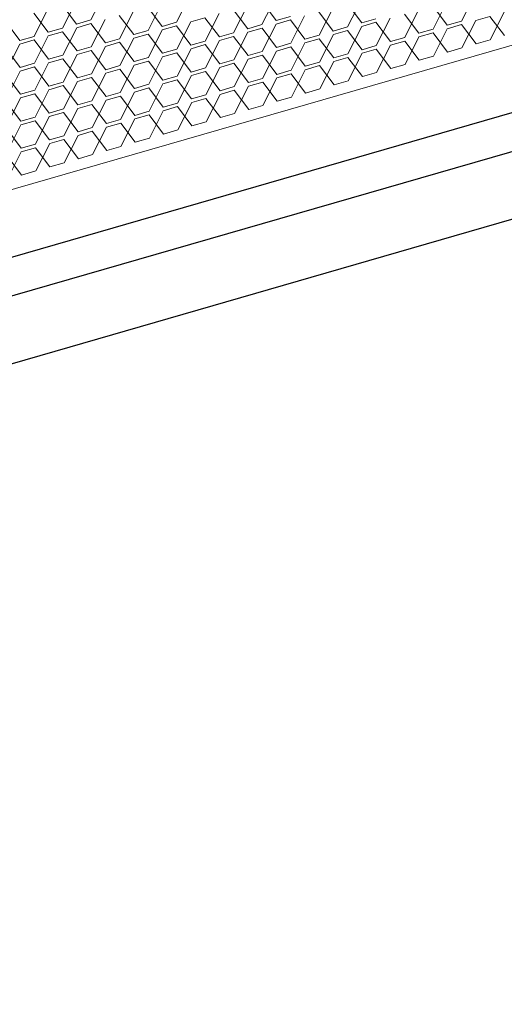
# Model space of a CAD drawing. Header units: millimetres. Extents: x 3925 to 5043, y -86 to 778.
# Tile 401 of 439: x 4957.99 to 4965.56, y 514.67 to 530.06. Entities that reach past the tile are written whole.
import ezdxf

# ---------------------------------------------------------------- set-up
doc = ezdxf.new("R2010")
doc.units = ezdxf.units.MM
doc.header["$LTSCALE"] = 46.255
doc.layers.add('H30K-DUST-FIDXF_CONTINUOUS_LINE', color=7, linetype='CONTINUOUS')
doc.layers.add('H30K-SPONGE-DXF_CONTINUOUS_LINE', color=7, linetype='CONTINUOUS')

msp = doc.modelspace()

# ---------------------------------------------------------------- linework, layer by layer
at = {"layer": 'H30K-DUST-FIDXF_CONTINUOUS_LINE', "color": 7, "linetype": 'Continuous', "lineweight": 0}
for p, q in [((4974.4435, 532.1964), (4911.206, 513.9186)), ((4958.6606, 529.9307), (4958.8779, 530.3594)), ((4959.1044, 530.059), (4959.3216, 530.4877)), ((4960.441, 530.0229), (4960.6583, 530.4515)), ((4961.9995, 530.0509), (4961.773, 530.3513)), ((4961.7776, 529.9867), (4961.9949, 530.4154)), ((4963.1143, 529.9506), (4963.3316, 530.3793)), ((4964.8947, 530.0427), (4965.112, 530.4714)), ((4958.2168, 529.8025), (4958.4341, 530.2311)), ((4958.8825, 529.9949), (4958.656, 530.2953)), ((4959.5535, 529.7663), (4959.7707, 530.195)), ((4960.2191, 529.9587), (4959.9926, 530.2591)), ((4959.9972, 529.8946), (4960.2145, 530.3233)), ((4961.5558, 529.9226), (4961.3293, 530.223)), ((4961.3339, 529.8585), (4961.5511, 530.2871)), ((4962.6705, 529.8223), (4962.8878, 530.251)), ((4963.3362, 530.0147), (4963.1097, 530.3151)), ((4964.0072, 529.7862), (4964.2244, 530.2149)), ((4964.6728, 529.9786), (4964.4463, 530.279)), ((4964.4509, 529.9145), (4964.6682, 530.3431)), ((4957.9949, 529.7383), (4957.7684, 530.0388)), ((4958.4387, 529.8666), (4958.2122, 530.167)), ((4958.8825, 529.9949), (4959.1044, 530.059)), ((4959.1097, 529.6381), (4959.327, 530.0668)), ((4959.7753, 529.8305), (4959.5488, 530.1309)), ((4960.8855, 530.0948), (4960.6636, 530.0306)), ((4961.112, 529.7943), (4960.8855, 530.0948)), ((4960.8901, 529.7302), (4961.1074, 530.1589)), ((4961.9995, 530.0509), (4962.2214, 530.115)), ((4962.2221, 530.0586), (4962.0002, 529.9945)), ((4962.4486, 529.7582), (4962.2221, 530.0586)), ((4962.2268, 529.6941), (4962.444, 530.1227)), ((4962.8924, 529.8865), (4962.6659, 530.1869)), ((4963.3362, 530.0147), (4963.5581, 530.0789)), ((4963.5634, 529.6579), (4963.7807, 530.0866)), ((4964.2291, 529.8503), (4964.0026, 530.1507)), ((4964.6728, 529.9786), (4964.8947, 530.0427)), ((4964.9, 529.6218), (4965.1173, 530.0505)), ((4965.3392, 530.1146), (4965.1173, 530.0505)), ((4965.5657, 529.8142), (4965.3392, 530.1146)), ((4965.3438, 529.7501), (4965.5611, 530.1787)), ((4958.4387, 529.8666), (4958.6606, 529.9307)), ((4958.6659, 529.5098), (4958.8832, 529.9385)), ((4959.1051, 530.0026), (4958.8832, 529.9385)), ((4959.3316, 529.7022), (4959.1051, 530.0026)), ((4959.7753, 529.8305), (4959.9972, 529.8946)), ((4960.0026, 529.4737), (4960.2198, 529.9024)), ((4960.2191, 529.9587), (4960.441, 530.0229)), ((4960.4417, 529.9665), (4960.2198, 529.9024)), ((4960.6682, 529.6661), (4960.4417, 529.9665)), ((4960.4463, 529.6019), (4960.6636, 530.0306)), ((4961.5558, 529.9226), (4961.7776, 529.9867)), ((4961.7784, 529.9304), (4961.5565, 529.8662)), ((4962.0049, 529.6299), (4961.7784, 529.9304)), ((4961.783, 529.5658), (4962.0002, 529.9945)), ((4962.8924, 529.8865), (4963.1143, 529.9506)), ((4963.115, 529.8942), (4962.8931, 529.8301)), ((4963.3415, 529.5938), (4963.115, 529.8942)), ((4963.1196, 529.5297), (4963.3369, 529.9584)), ((4963.5588, 530.0225), (4963.3369, 529.9584)), ((4963.7853, 529.7221), (4963.5588, 530.0225)), ((4964.2291, 529.8503), (4964.4509, 529.9145)), ((4964.4563, 529.4935), (4964.6735, 529.9222)), ((4964.8954, 529.9864), (4964.6735, 529.9222)), ((4965.1219, 529.6859), (4964.8954, 529.9864)), ((4957.9949, 529.7383), (4958.2168, 529.8025)), ((4958.2175, 529.7461), (4957.9956, 529.682)), ((4958.444, 529.4457), (4958.2175, 529.7461)), ((4958.2221, 529.3816), (4958.4394, 529.8102)), ((4958.6613, 529.8744), (4958.4394, 529.8102)), ((4958.8878, 529.5739), (4958.6613, 529.8744)), ((4959.3316, 529.7022), (4959.5535, 529.7663)), ((4959.5588, 529.3454), (4959.7761, 529.7741)), ((4959.9979, 529.8382), (4959.7761, 529.7741)), ((4960.2244, 529.5378), (4959.9979, 529.8382)), ((4960.6682, 529.6661), (4960.8901, 529.7302)), ((4960.8954, 529.3093), (4961.1127, 529.738)), ((4961.112, 529.7943), (4961.3339, 529.8585)), ((4961.3346, 529.8021), (4961.1127, 529.738)), ((4961.5611, 529.5017), (4961.3346, 529.8021)), ((4961.3392, 529.4375), (4961.5565, 529.8662)), ((4962.4486, 529.7582), (4962.6705, 529.8223)), ((4962.6712, 529.766), (4962.4494, 529.7018)), ((4962.8977, 529.4655), (4962.6712, 529.766)), ((4962.6759, 529.4014), (4962.8931, 529.8301)), ((4963.7853, 529.7221), (4964.0072, 529.7862)), ((4964.0079, 529.7298), (4963.786, 529.6657)), ((4964.2344, 529.4294), (4964.0079, 529.7298)), ((4964.0125, 529.3653), (4964.2298, 529.794)), ((4964.4517, 529.8581), (4964.2298, 529.794)), ((4964.6782, 529.5577), (4964.4517, 529.8581)), ((4965.1219, 529.6859), (4965.3438, 529.7501)), ((4958.0003, 529.3174), (4957.7738, 529.6178)), ((4957.7784, 529.2533), (4957.9956, 529.682)), ((4958.8878, 529.5739), (4959.1097, 529.6381)), ((4959.1104, 529.5817), (4958.8885, 529.5176)), ((4959.3369, 529.2813), (4959.1104, 529.5817)), ((4959.115, 529.2172), (4959.3323, 529.6458)), ((4959.5542, 529.71), (4959.3323, 529.6458)), ((4959.7807, 529.4096), (4959.5542, 529.71)), ((4960.2244, 529.5378), (4960.4463, 529.6019)), ((4960.4517, 529.181), (4960.6689, 529.6097)), ((4960.8908, 529.6738), (4960.6689, 529.6097)), ((4961.1173, 529.3734), (4960.8908, 529.6738)), ((4962.0049, 529.6299), (4962.2268, 529.6941)), ((4962.2275, 529.6377), (4962.0056, 529.5736)), ((4962.454, 529.3373), (4962.2275, 529.6377)), ((4962.2321, 529.2732), (4962.4494, 529.7018)), ((4963.3415, 529.5938), (4963.5634, 529.6579)), ((4963.5641, 529.6016), (4963.3422, 529.5374)), ((4963.7906, 529.3012), (4963.5641, 529.6016)), ((4963.5687, 529.237), (4963.786, 529.6657)), ((4964.6782, 529.5577), (4964.9, 529.6218)), ((4958.444, 529.4457), (4958.6659, 529.5098)), ((4958.6666, 529.4534), (4958.4447, 529.3893)), ((4958.8931, 529.153), (4958.6666, 529.4534)), ((4958.6712, 529.0889), (4958.8885, 529.5176)), ((4959.7807, 529.4096), (4960.0026, 529.4737)), ((4960.0079, 529.0528), (4960.2252, 529.4814)), ((4960.447, 529.5456), (4960.2252, 529.4814)), ((4960.6735, 529.2452), (4960.447, 529.5456)), ((4961.1173, 529.3734), (4961.3392, 529.4375)), ((4961.3445, 529.0166), (4961.5618, 529.4453)), ((4961.5611, 529.5017), (4961.783, 529.5658)), ((4961.7837, 529.5094), (4961.5618, 529.4453)), ((4962.0102, 529.209), (4961.7837, 529.5094)), ((4961.7883, 529.1449), (4962.0056, 529.5736)), ((4962.8977, 529.4655), (4963.1196, 529.5297)), ((4963.1203, 529.4733), (4962.8985, 529.4092)), ((4963.3468, 529.1729), (4963.1203, 529.4733)), ((4963.125, 529.1088), (4963.3422, 529.5374)), ((4964.2344, 529.4294), (4964.4563, 529.4935)), ((4958.0003, 529.3174), (4958.2221, 529.3816)), ((4958.2229, 529.3252), (4958.001, 529.261)), ((4958.4494, 529.0248), (4958.2229, 529.3252)), ((4958.2275, 528.9606), (4958.4447, 529.3893)), ((4959.3369, 529.2813), (4959.5588, 529.3454)), ((4959.5595, 529.289), (4959.3376, 529.2249)), ((4959.786, 528.9886), (4959.5595, 529.289)), ((4959.5641, 528.9245), (4959.7814, 529.3532)), ((4960.0033, 529.4173), (4959.7814, 529.3532)), ((4960.2298, 529.1169), (4960.0033, 529.4173)), ((4960.6735, 529.2452), (4960.8954, 529.3093)), ((4960.9008, 528.8884), (4961.118, 529.317)), ((4961.3399, 529.3812), (4961.118, 529.317)), ((4961.5664, 529.0808), (4961.3399, 529.3812)), ((4962.0102, 529.209), (4962.2321, 529.2732)), ((4962.2374, 528.8522), (4962.4547, 529.2809)), ((4962.454, 529.3373), (4962.6759, 529.4014)), ((4962.6766, 529.345), (4962.4547, 529.2809)), ((4962.9031, 529.0446), (4962.6766, 529.345)), ((4962.6812, 528.9805), (4962.8985, 529.4092)), ((4963.7906, 529.3012), (4964.0125, 529.3653)), ((4958.0056, 528.8965), (4957.7791, 529.1969)), ((4957.7837, 528.8324), (4958.001, 529.261)), ((4958.8931, 529.153), (4959.115, 529.2172)), ((4959.1157, 529.1608), (4958.8938, 529.0966)), ((4959.3422, 528.8604), (4959.1157, 529.1608)), ((4959.1203, 528.7962), (4959.3376, 529.2249)), ((4960.2298, 529.1169), (4960.4517, 529.181)), ((4960.4524, 529.1246), (4960.2305, 529.0605)), ((4960.6789, 528.8242), (4960.4524, 529.1246)), ((4960.457, 528.7601), (4960.6743, 529.1888)), ((4960.8961, 529.2529), (4960.6743, 529.1888)), ((4961.1227, 528.9525), (4960.8961, 529.2529)), ((4961.5664, 529.0808), (4961.7883, 529.1449)), ((4961.7936, 528.724), (4962.0109, 529.1526)), ((4962.2328, 529.2168), (4962.0109, 529.1526)), ((4962.4593, 528.9164), (4962.2328, 529.2168)), ((4963.3468, 529.1729), (4963.5687, 529.237)), ((4958.0056, 528.8965), (4958.2275, 528.9606)), ((4958.2328, 528.5397), (4958.4501, 528.9684)), ((4958.4494, 529.0248), (4958.6712, 529.0889)), ((4958.672, 529.0325), (4958.4501, 528.9684)), ((4958.8985, 528.7321), (4958.672, 529.0325)), ((4958.6766, 528.668), (4958.8938, 529.0966)), ((4959.786, 528.9886), (4960.0079, 529.0528)), ((4960.0086, 528.9964), (4959.7867, 528.9322)), ((4960.2351, 528.696), (4960.0086, 528.9964)), ((4960.0132, 528.6318), (4960.2305, 529.0605)), ((4961.1227, 528.9525), (4961.3445, 529.0166)), ((4961.3453, 528.9602), (4961.1234, 528.8961)), ((4961.5718, 528.6598), (4961.3453, 528.9602)), ((4961.3499, 528.5957), (4961.5671, 529.0244)), ((4961.789, 529.0885), (4961.5671, 529.0244)), ((4962.0155, 528.7881), (4961.789, 529.0885)), ((4962.4593, 528.9164), (4962.6812, 528.9805)), ((4962.9031, 529.0446), (4963.125, 529.1088)), ((4957.789, 528.4114), (4958.0063, 528.8401)), ((4958.2282, 528.9042), (4958.0063, 528.8401)), ((4958.4547, 528.6038), (4958.2282, 528.9042)), ((4959.3422, 528.8604), (4959.5641, 528.9245)), ((4959.5648, 528.8681), (4959.3429, 528.804)), ((4959.7913, 528.5677), (4959.5648, 528.8681)), ((4959.5695, 528.5036), (4959.7867, 528.9322)), ((4960.6789, 528.8242), (4960.9008, 528.8884)), ((4960.9015, 528.832), (4960.6796, 528.7678)), ((4961.128, 528.5316), (4960.9015, 528.832)), ((4960.9061, 528.4674), (4961.1234, 528.8961)), ((4962.0155, 528.7881), (4962.2374, 528.8522)), ((4958.0109, 528.4756), (4957.7844, 528.776)), ((4958.4547, 528.6038), (4958.6766, 528.668)), ((4958.6819, 528.247), (4958.8992, 528.6757)), ((4958.8985, 528.7321), (4959.1203, 528.7962)), ((4959.1211, 528.7398), (4958.8992, 528.6757)), ((4959.3476, 528.4394), (4959.1211, 528.7398)), ((4959.1257, 528.3753), (4959.3429, 528.804)), ((4960.2351, 528.696), (4960.457, 528.7601)), ((4960.4577, 528.7037), (4960.2358, 528.6396)), ((4960.6842, 528.4033), (4960.4577, 528.7037)), ((4960.4623, 528.3392), (4960.6796, 528.7678)), ((4961.5718, 528.6598), (4961.7936, 528.724)), ((4958.0109, 528.4756), (4958.2328, 528.5397)), ((4958.2381, 528.1188), (4958.4554, 528.5474)), ((4958.6773, 528.6116), (4958.4554, 528.5474)), ((4958.9038, 528.3112), (4958.6773, 528.6116)), ((4959.3476, 528.4394), (4959.5695, 528.5036)), ((4959.5748, 528.0826), (4959.7921, 528.5113)), ((4959.7913, 528.5677), (4960.0132, 528.6318)), ((4960.0139, 528.5754), (4959.7921, 528.5113)), ((4960.2404, 528.275), (4960.0139, 528.5754)), ((4960.0186, 528.2109), (4960.2358, 528.6396)), ((4961.128, 528.5316), (4961.3499, 528.5957)), ((4958.0162, 528.0546), (4957.7897, 528.355)), ((4957.7944, 527.9905), (4958.0116, 528.4192)), ((4958.2335, 528.4833), (4958.0116, 528.4192)), ((4958.46, 528.1829), (4958.2335, 528.4833)), ((4958.9038, 528.3112), (4959.1257, 528.3753)), ((4959.131, 527.9544), (4959.3483, 528.383)), ((4959.5702, 528.4472), (4959.3483, 528.383)), ((4959.7967, 528.1468), (4959.5702, 528.4472)), ((4960.6842, 528.4033), (4960.9061, 528.4674)), ((4958.46, 528.1829), (4958.6819, 528.247)), ((4958.6826, 528.1906), (4958.4607, 528.1265)), ((4958.9091, 527.8902), (4958.6826, 528.1906)), ((4958.6872, 527.8261), (4958.9045, 528.2548)), ((4959.1264, 528.3189), (4958.9045, 528.2548)), ((4959.3529, 528.0185), (4959.1264, 528.3189)), ((4959.7967, 528.1468), (4960.0186, 528.2109)), ((4960.2404, 528.275), (4960.4623, 528.3392)), ((4958.0162, 528.0546), (4958.2381, 528.1188)), ((4958.2388, 528.0624), (4958.017, 527.9982)), ((4958.4654, 527.762), (4958.2388, 528.0624)), ((4958.2435, 527.6978), (4958.4607, 528.1265)), ((4959.3529, 528.0185), (4959.5748, 528.0826)), ((4958.0216, 527.6337), (4957.7951, 527.9341)), ((4957.7997, 527.5696), (4958.017, 527.9982)), ((4958.9091, 527.8902), (4959.131, 527.9544)), ((4958.4654, 527.762), (4958.6872, 527.8261)), ((4958.0216, 527.6337), (4958.2435, 527.6978))]:
    msp.add_line(p, q, dxfattribs=at)
at = {"layer": 'H30K-DUST-FIDXF_CONTINUOUS_LINE', "color": 7, "linetype": 'Continuous'}
msp.add_line((4975.5662, 531.4648), (4910.5628, 512.6765), dxfattribs=at)
at = {"layer": 'H30K-SPONGE-DXF_CONTINUOUS_LINE', "color": 7, "linetype": 'Continuous'}
for p, q in [((4975.9824, 530.9771), (4910.6148, 512.0836)), ((4910.6282, 511.0313), (4975.9958, 529.9248))]:
    msp.add_line(p, q, dxfattribs=at)

doc.saveas('drawing.dxf')
